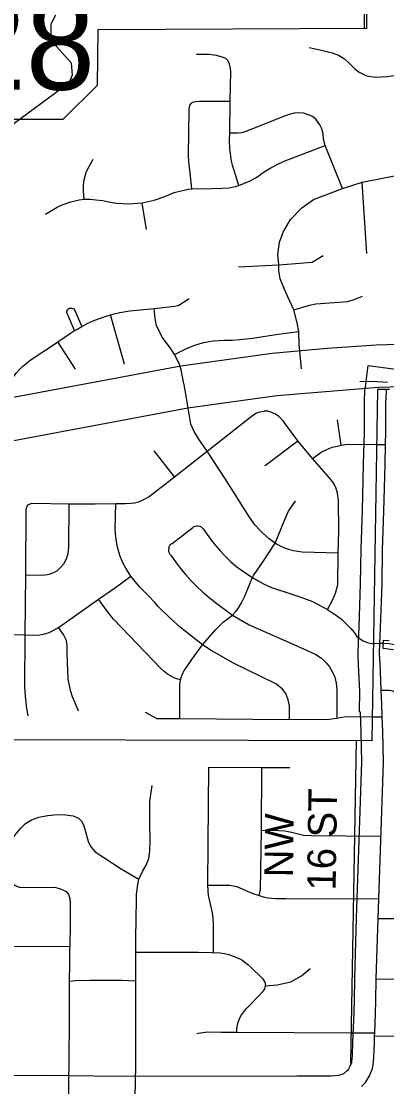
# Model space of a CAD drawing. Extents: x -1403959 to 81668, y -1400582 to 11018.
# Drawn here: x 7047.8 to 7097.2, y 8918.5 to 9062.5 of the extents above; entities that cross this region are included whole.
import ezdxf

# ---------------------------------------------------------------- set-up
doc = ezdxf.new("R2010")
doc.units = 0
for name, color, linetype in [('tdCiCityDivCarto', 7, 'Continuous'), ('tdCiCoBndryTxt', 7, 'Continuous'), ('tdCiRRCL', 7, 'Continuous'), ('tdCiSectLine', 7, 'Continuous'), ('tdCiSectTwpRng', 7, 'Continuous'), ('tdCiUABTitleFrame', 7, 'Continuous'), ('tdCoCityStreetMajor', 7, 'Continuous'), ('tdCoDivCarto', 7, 'Continuous'), ('tdCoSectLinePart', 7, 'Continuous'), ('tdCoSectNmbr', 7, 'Continuous'), ('tdCoSurfBitum', 7, 'Continuous')]:
    doc.layers.add(name, color=color, linetype=linetype)

msp = doc.modelspace()

# ---------------------------------------------------------------- linework, layer by layer
at = {"layer": 'tdCiCityDivCarto'}
for points in [[(7063.23, 8916.97), (7063.31, 8921.28), (7063.28, 8924.05), (7063.32, 8930.27), (7063.32, 8932.79), (7063.32, 8936.58), (7063.32, 8936.64), (7063.32, 8937.86), (7063.33, 8941.79), (7063.37, 8943.13), (7063.37, 8943.81), (7063.4, 8944.48), (7063.46, 8945.14), (7063.56, 8945.81), (7063.7, 8946.54), (7064.22, 8947.55), (7064.68, 8948.42), (7065.05, 8949.33), (7065.18, 8950.36), (7065.22, 8951.71), (7065.19, 8954.16), (7065.2, 8955.89), (7065.2, 8957.03), (7065.52, 8959.18)], [(7046.43, 8946.14), (7046.11, 8946.67), (7045.91, 8947.64), (7045.84, 8948.59), (7045.82, 8949.45), (7045.91, 8950.19), (7046.05, 8950.77), (7046.3, 8951.43), (7046.65, 8952.05), (7047.2, 8952.81), (7047.73, 8953.43), (7048.39, 8954.03), (7049.21, 8954.55), (7050.2, 8954.89), (7051.35, 8955.13), (7051.45, 8955.14)], [(7051.45, 8955.14), (7052.6, 8955.26), (7053.79, 8955.24), (7054.83, 8955.07), (7055.55, 8954.77), (7055.96, 8954.38), (7056.24, 8953.88), (7056.42, 8953.3), (7056.91, 8951.46), (7057.26, 8950.84), (7057.8, 8950.24), (7061.33, 8947.93), (7063.7, 8946.54)], [(7046.43, 8946.14), (7046.49, 8946.04), (7046.89, 8945.72), (7047.54, 8945.44), (7048.06, 8945.4), (7052.28, 8945.43), (7052.98, 8945.25), (7053.44, 8945.07), (7053.89, 8944.86), (7054.18, 8944.48), (7054.39, 8943.9), (7054.43, 8943.23), (7054.41, 8940.48), (7054.38, 8937.41)], [(7073.05, 8945.71), (7074.42, 8945.73), (7075.34, 8945.71), (7076.03, 8945.69), (7076.93, 8945.51), (7077.66, 8945.21), (7078.34, 8944.91), (7079.13, 8944.58), (7079.99, 8944.32), (7080.54, 8944.12), (7081.14, 8943.98), (7082.21, 8943.9), (7083.57, 8943.9), (7096.15, 8943.86)], [(7042.3, 8937.46), (7054.33, 8937.41), (7054.38, 8937.41)], [(7054.23, 8917.05), (7054.26, 8918.36), (7054.31, 8926.82), (7054.35, 8932.71), (7054.35, 8932.83), (7054.36, 8934.97), (7054.38, 8937.41)], [(7063.32, 8936.64), (7071.74, 8936.64)], [(7071.74, 8936.64), (7073.49, 8936.62), (7074.65, 8936.57), (7075.27, 8936.46), (7075.88, 8936.31), (7076.47, 8936.12), (7077.05, 8935.88), (7077.62, 8935.6), (7078.03, 8935.29), (7078.44, 8934.97), (7078.83, 8934.63), (7080.45, 8933.07), (7080.74, 8932.61), (7080.84, 8932.11)], [(7054.35, 8932.71), (7055.13, 8932.81), (7057.07, 8932.86), (7061.44, 8932.85), (7063.25, 8932.79), (7063.32, 8932.79)], [(7076.96, 8925.83), (7076.97, 8926.32), (7077.05, 8926.76), (7077.16, 8927.2), (7077.32, 8927.62), (7077.52, 8928.02), (7077.76, 8928.4), (7078.03, 8928.76), (7078.33, 8929.09), (7078.83, 8929.63), (7080.57, 8931.44), (7080.76, 8931.71), (7080.84, 8932.11)], [(7071.59, 8925.67), (7071.72, 8925.69)], [(7071.72, 8925.69), (7072.98, 8925.89), (7074.85, 8925.84), (7076.96, 8925.83), (7092.38, 8925.74)], [(7092.38, 8925.74), (7095.55, 8925.74)], [(7095.59, 8925.33), (7100.43, 8925.27), (7104.8, 8925.25), (7107.57, 8925.23), (7110.81, 8925.18), (7113.86, 8925.19), (7115.16, 8925.13), (7117.62, 8925.12)]]:
    msp.add_lwpolyline(points, dxfattribs=at)
at = {"layer": 'tdCiCoBndryTxt'}
for points in [[(7096.47, 8972.02), (7096.47, 8972.09), (7096.37, 8974.62), (7096.33, 8975.63), (7096.26, 8976.94), (7096.3, 8978.45), (7096.38, 8980.57), (7096.59, 8986.43), (7096.68, 8991.05), (7096.84, 8996.31), (7097.01, 9002.6), (7097.07, 9005.31), (7097.12, 9007), (7097.11, 9010.93), (7097.19, 9012.47), (7097.22, 9012.75)], [(7095.82, 8933.04), (7096.06, 8941.21), (7096.79, 8962.31), (7096.69, 8966.52), (7096.62, 8968.48), (7096.55, 8970.24), (7096.48, 8972.02)], [(7096.48, 8972.02), (7096.47, 8972.02), (7096.47, 8972.02)], [(7100.52, 8969.76), (7098.65, 8971.54), (7098.53, 8971.64), (7098.22, 8971.88), (7097.93, 8972), (7097.56, 8972.04), (7096.71, 8972.02), (7096.48, 8972.02)], [(7093.81, 8918.46), (7094.36, 8919.03), (7094.9, 8919.93), (7095.29, 8920.9), (7095.38, 8921.39), (7095.45, 8921.88), (7095.49, 8922.37), (7095.56, 8924.38), (7095.59, 8925.25), (7095.59, 8925.33), (7095.61, 8925.74), (7095.71, 8928.37), (7095.77, 8930.08), (7095.82, 8933.04)]]:
    msp.add_lwpolyline(points, dxfattribs=at)
at = {"layer": 'tdCiRRCL'}
for points in [[(7046.01, 9049.29), (7053.46, 9049.33), (7058.11, 9053.93), (7058.22, 9061.43), (7094.54, 9061.63), (7094.57, 9074.83)], [(7097.62, 9012.75), (7096.41, 9012.75), (7095.99, 9012.77), (7095.34, 8973.62), (7095.23, 8965.22), (7045.23, 8965.36)], [(7098.16, 8977.56), (7096.76, 8977.73), (7096.79, 8978.83), (7097.56, 8978.79)]]:
    msp.add_lwpolyline(points, dxfattribs=at)
at = {"layer": 'tdCiSectLine'}
for points in [[(7093.4, 8978.52), (7093.4, 8978.56), (7093.48, 8980.67), (7093.69, 8986.51), (7093.78, 8991.1), (7093.78, 8991.14), (7093.94, 8996.39), (7094.11, 9002.67), (7094.21, 9007.03), (7094.21, 9010.93), (7094.21, 9010.93), (7094.21, 9011.07), (7094.29, 9012.61), (7094.29, 9012.66), (7094.31, 9012.84), (7094.35, 9013.12), (7094.72, 9016), (7100.48, 9015.25)], [(7045.32, 8919.95), (7051.09, 8919.99), (7051.11, 8919.99), (7051.15, 8919.99), (7060.87, 8919.86), (7085.05, 8919.91), (7085.06, 8919.91), (7085.06, 8919.91), (7089.71, 8919.91), (7090.73, 8919.99), (7091.22, 8920.15), (7091.41, 8920.25), (7091.84, 8920.6), (7092.04, 8920.8), (7092.29, 8921.22), (7092.49, 8921.72), (7092.51, 8921.86), (7092.56, 8922.22), (7092.6, 8922.56), (7092.66, 8924.47), (7092.66, 8924.48), (7092.81, 8928.47), (7092.81, 8928.48), (7092.87, 8930.16), (7092.92, 8933.09), (7092.92, 8933.12), (7093.16, 8941.29), (7093.16, 8941.31), (7093.88, 8962.33), (7093.79, 8966.44), (7093.69, 8969.13), (7093.56, 8969.14), (7093.57, 8971.97), (7093.57, 8971.97), (7093.43, 8975.49), (7093.36, 8976.79), (7093.36, 8976.94), (7093.36, 8977.01), (7093.4, 8978.52)]]:
    msp.add_lwpolyline(points, dxfattribs=at)
at = {"layer": 'tdCiSectTwpRng'}
for points in [[(7076.05, 9051.74), (7076.13, 9055.74), (7076.12, 9056.18), (7075.98, 9056.76), (7075.72, 9057.23), (7075.46, 9057.5), (7074.96, 9057.71), (7074.23, 9057.9), (7073.18, 9058.04), (7071.49, 9058.07)], [(7086.72, 9058.99), (7088.41, 9058.64), (7089.85, 9058.28), (7090.72, 9057.97), (7091.53, 9057.45), (7092.2, 9056.84), (7092.93, 9056.13), (7093.49, 9055.66), (7094.51, 9055.18), (7095.7, 9054.97), (7097.29, 9055.09), (7098.48, 9055.24)], [(7070.87, 9039.88), (7070.58, 9042.48), (7070.46, 9043.51), (7070.41, 9044.5), (7070.52, 9050.48), (7070.53, 9050.76), (7070.6, 9051.14), (7070.72, 9051.39)], [(7070.72, 9051.39), (7070.84, 9051.49)], [(7070.84, 9051.49), (7070.93, 9051.57), (7071.15, 9051.67), (7071.44, 9051.7), (7071.9, 9051.74), (7076.05, 9051.74)], [(7077.25, 9040.36), (7076.38, 9043.07), (7076.28, 9043.45), (7076.19, 9043.88), (7076.03, 9045.4), (7075.98, 9046.38), (7076.01, 9047.48), (7076.05, 9051.74)], [(7076.01, 9047.48), (7077.06, 9047.48), (7077.65, 9047.51), (7078.1, 9047.62), (7078.91, 9047.94), (7083.47, 9049.75), (7084.09, 9049.99), (7084.76, 9050.15), (7085.24, 9050.2), (7085.93, 9050.15), (7086.58, 9049.96)], [(7091.24, 9039.93), (7088.92, 9045.75), (7088.7, 9046.59), (7088.63, 9047.33), (7088.44, 9048), (7088.2, 9048.56), (7087.62, 9049.32), (7087.19, 9049.65), (7086.58, 9049.96)], [(7056.4, 9038.5), (7057.12, 9038.5), (7057.91, 9038.42), (7058.84, 9038.29), (7059.85, 9038.09), (7060.73, 9037.95), (7062.33, 9037.87), (7063.57, 9037.93), (7064.15, 9037.98), (7065.77, 9038.36), (7067.2, 9038.84), (7068.47, 9039.38), (7069.61, 9039.67), (7070.33, 9039.85), (7070.87, 9039.88), (7073.64, 9039.95), (7075.03, 9039.97), (7075.94, 9040.02), (7076.77, 9040.19), (7077.25, 9040.36), (7078.78, 9040.97), (7079.66, 9041.48), (7080.65, 9042.19), (7081.55, 9042.74), (7082.41, 9043.17), (7083.37, 9043.61), (7088.92, 9045.75)], [(7056.32, 9038.5), (7056.23, 9039.6), (7056.2, 9040.44), (7056.3, 9041.09), (7056.59, 9042.1), (7056.77, 9042.49), (7057.52, 9043.92)], [(7085.72, 9015.54), (7085.4, 9018.88), (7085.34, 9020.6), (7085.12, 9021.75), (7084.68, 9023.52), (7083.58, 9025.86), (7082.81, 9027.71), (7082.65, 9028.81), (7082.64, 9029.59), (7082.52, 9031.02), (7082.75, 9032.67), (7083.23, 9034.04), (7084.23, 9035.75), (7085.75, 9037.34), (7087.33, 9038.44), (7091.24, 9039.93), (7093.91, 9040.79), (7098.96, 9041.8), (7099.53, 9041.88)], [(7094.56, 9031.15), (7093.91, 9040.79)], [(7051.08, 9036.47), (7052.64, 9037.39), (7053.35, 9037.74), (7054.49, 9038.15), (7055.64, 9038.42), (7056.32, 9038.5)], [(7056.32, 9038.5), (7056.4, 9038.5)], [(7064.16, 9037.96), (7064.15, 9037.98)], [(7064.73, 9034.39), (7064.16, 9037.96)], [(7077.2, 9029.32), (7082.64, 9029.59), (7087.16, 9029.97), (7088.62, 9030.86)], [(7049.02, 9016.7), (7052.56, 9019.08), (7052.74, 9019.2), (7054.46, 9020.36), (7055.02, 9020.72), (7055.21, 9020.84), (7056, 9021.29), (7056.71, 9021.66), (7057.51, 9022.03), (7058.25, 9022.32), (7059.13, 9022.63), (7059.88, 9022.85), (7060.37, 9022.98), (7061.12, 9023.15), (7062.47, 9023.37), (7065.8, 9023.71), (7068.58, 9024), (7069.12, 9024.15), (7070.51, 9025.06)], [(7084.68, 9023.52), (7086.79, 9024.17), (7087.65, 9024.34), (7091.97, 9024.67), (7092.94, 9024.96), (7093.95, 9025.39)], [(7055.02, 9020.72), (7053.99, 9023.15), (7053.99, 9023.29), (7054.03, 9023.44), (7054.11, 9023.57), (7054.21, 9023.67), (7054.34, 9023.74), (7054.49, 9023.77), (7054.64, 9023.76), (7054.78, 9023.72), (7054.9, 9023.64), (7055, 9023.53), (7056, 9021.29)], [(7069.8, 9013.53), (7069.45, 9015.39), (7069.14, 9016.26), (7068.51, 9017.47), (7068.06, 9018.2), (7066.91, 9019.76), (7066.45, 9020.63), (7066.11, 9021.4), (7065.9, 9022.35), (7065.8, 9023.71)], [(7061.75, 9016.18), (7059.88, 9022.85)], [(7068.51, 9017.47), (7069.99, 9018.21), (7071.16, 9018.71), (7072.45, 9019.1), (7073.77, 9019.33), (7075.25, 9019.41), (7076.31, 9019.41), (7077.37, 9019.5), (7079.08, 9019.71), (7082.54, 9020.23), (7085.33, 9020.6)], [(7055.12, 9015.48), (7052.74, 9019.2)], [(7045.7, 9008.16), (7045.6, 9008.53), (7045.5, 9008.95), (7045.49, 9009), (7045.41, 9009.49), (7045.36, 9009.97), (7045.33, 9010.46), (7045.4, 9011.07), (7045.52, 9011.67), (7045.68, 9012.26), (7045.88, 9012.84), (7046.13, 9013.4), (7046.42, 9013.94), (7046.75, 9014.46), (7047.12, 9014.95), (7047.52, 9015.42), (7047.96, 9015.85), (7048.42, 9016.24), (7049.02, 9016.7)], [(7061.75, 9016.16), (7061.75, 9016.18)], [(7069.89, 9013.09), (7069.82, 9013.46)], [(7070.75, 9008.05), (7069.96, 9012.65), (7069.89, 9013.09)], [(7093.57, 9013.81), (7095.1, 9013.86), (7096.69, 9013.79), (7097.35, 9013.74)], [(7048.75, 8997.14), (7049.01, 8997.3), (7049.27, 8997.36), (7054.3, 8997.29), (7057.8, 8997.3), (7060.6, 8997.31), (7061.9, 8997.32), (7062.61, 8997.36), (7063.17, 8997.43), (7063.78, 8997.61), (7064.45, 8997.9), (7065.09, 8998.28), (7068.53, 9000.94), (7072.95, 9004.41), (7078.88, 9009.08), (7079.52, 9009.53), (7080.09, 9009.73), (7080.64, 9009.82)], [(7083.41, 9008.25), (7083.27, 9008.46), (7082.62, 9009.09), (7082.18, 9009.43), (7081.68, 9009.65), (7081.17, 9009.82), (7080.64, 9009.82)], [(7091.07, 9005.22), (7090.55, 9008.64)], [(7090.68, 8990.63), (7085.81, 8990.76), (7085.2, 8990.83), (7084.6, 8990.95), (7084.01, 8991.11), (7083.44, 8991.31), (7082.88, 8991.55), (7082.34, 8991.85), (7082.15, 8991.98), (7081.83, 8992.19), (7081.33, 8992.55), (7080.86, 8992.94), (7080.42, 8993.36), (7080, 8993.81), (7079.53, 8994.3), (7079.41, 8994.46), (7078.66, 8995.48), (7075.33, 9000.76), (7072.95, 9004.41), (7071.82, 9006.05), (7071.17, 9007.07), (7070.75, 9008.05)], [(7089.26, 8983.09), (7089.86, 8984.17), (7090.31, 8985.22), (7090.61, 8986.32), (7090.68, 8990.63), (7090.74, 8993.58), (7090.72, 8997.72), (7090.58, 8998.72), (7090.33, 8999.51), (7089.98, 9000.18), (7089.4, 9000.89), (7087.19, 9003.4), (7085.19, 9005.81), (7083.41, 9008.25)], [(7080.83, 9002.53), (7085.19, 9005.81)], [(7068.53, 9000.94), (7065.78, 9004.46)], [(7087.2, 9003.41), (7088.36, 9004.25), (7089.02, 9004.58), (7089.83, 9004.93), (7090.53, 9005.08), (7091.07, 9005.22), (7091.99, 9005.35), (7095.86, 9005.32)], [(7080.75, 9002.46), (7080.83, 9002.53)], [(7048.72, 8968.62), (7048.52, 8969.92), (7048.36, 8971.31), (7048.28, 8972.52), (7048.33, 8979.55), (7048.41, 8987.68), (7048.48, 8996.61), (7048.62, 8996.99), (7048.75, 8997.14)], [(7048.41, 8987.68), (7050.34, 8987.65), (7051.03, 8987.66), (7051.59, 8987.75), (7052.2, 8988), (7052.7, 8988.27), (7053.12, 8988.68), (7053.55, 8989.19), (7053.91, 8989.85), (7054.17, 8990.56), (7054.23, 8991.48), (7054.3, 8997.29)], [(7076.41, 8975.79), (7073.36, 8977.52), (7072.31, 8978.22), (7070.6, 8979.56), (7069.33, 8980.57), (7067.93, 8981.82), (7066.34, 8983.42), (7065.83, 8983.98), (7065.03, 8984.85), (7063.85, 8986.03), (7062.61, 8987.51), (7061.94, 8988.58), (7061.56, 8989.31), (7061.15, 8990.28), (7060.77, 8991.6), (7060.6, 8992.8), (7060.52, 8993.82), (7060.6, 8997.31)], [(7069.25, 8968.23), (7069.23, 8970.69), (7069.23, 8972.4), (7069.24, 8972.72), (7069.28, 8973.15), (7069.35, 8973.46), (7069.44, 8973.81), (7069.56, 8974.14), (7069.7, 8974.47), (7069.84, 8974.73), (7070.09, 8975.11), (7070.88, 8976.23), (7072.31, 8978.22), (7074.1, 8980.31), (7075.11, 8981.26), (7076.39, 8982.23), (7076.77, 8982.68), (7077.13, 8983.15), (7077.45, 8983.65), (7077.74, 8984.16), (7078.01, 8984.69), (7078.24, 8985.23), (7078.62, 8986.22), (7078.88, 8986.91), (7079.07, 8987.32), (7079.19, 8987.58), (7080.41, 8989.33), (7082.15, 8991.97), (7083.45, 8995.16), (7083.96, 8996.29), (7084.85, 8997.6)], [(7084.85, 8997.6), (7084.88, 8997.65)], [(7067.74, 8991.28), (7067.81, 8991.48), (7067.91, 8991.66), (7068.05, 8991.82), (7068.22, 8991.94), (7070.99, 8994.1), (7071.16, 8994.21), (7071.34, 8994.28), (7071.54, 8994.32), (7071.74, 8994.31)], [(7071.74, 8994.31), (7071.94, 8994.26), (7072.12, 8994.18), (7072.28, 8994.06), (7072.42, 8993.91), (7072.96, 8993.12), (7073.53, 8992.34), (7074.14, 8991.59), (7074.77, 8990.87), (7075.43, 8990.17), (7076.12, 8989.5), (7076.84, 8988.86), (7077.57, 8988.32), (7078.31, 8987.81), (7079.07, 8987.32), (7079.86, 8986.87), (7080.66, 8986.44), (7081.64, 8985.99), (7084.27, 8985.09), (7085.62, 8984.68), (7087.17, 8984.06), (7088.47, 8983.41), (7089.2, 8982.98), (7090.43, 8982.17), (7091.11, 8981.68), (7091.8, 8981.02), (7092.39, 8980.41), (7092.86, 8979.82), (7093.2, 8979.36), (7093.66, 8978.99), (7094.06, 8978.74), (7094.7, 8978.49), (7095.29, 8978.38), (7095.42, 8978.39)], [(7067.74, 8991.28), (7067.71, 8991.07), (7067.73, 8990.86), (7067.79, 8990.66), (7067.89, 8990.48), (7068.03, 8990.32), (7068.67, 8989.42), (7069.34, 8988.54), (7070.05, 8987.7), (7070.79, 8986.88), (7071.56, 8986.09), (7072.36, 8985.33), (7073.2, 8984.61), (7074.06, 8983.92), (7076.39, 8982.23), (7078.63, 8980.92), (7078.63, 8980.92)], [(7060.53, 8985.99), (7062.61, 8987.51)], [(7045.28, 8979.51), (7045.28, 8979.51), (7045.36, 8979.53), (7046.11, 8979.6), (7048.33, 8979.55), (7049.32, 8979.53), (7050.31, 8979.56), (7050.99, 8979.71), (7051.6, 8979.9), (7052.1, 8980.16), (7052.85, 8980.57), (7058.23, 8984.39), (7060.53, 8985.99)], [(7069.35, 8973.46), (7068.96, 8973.58), (7068.59, 8973.72), (7068.08, 8973.96), (7067.58, 8974.26), (7067.14, 8974.59), (7066.73, 8974.97), (7060.28, 8981.7), (7059.42, 8982.75), (7058.23, 8984.39)], [(7089.2, 8982.98), (7089.26, 8983.09)], [(7055.56, 8969.23), (7055.04, 8970.48), (7054.74, 8971.18), (7054.51, 8971.91), (7054.31, 8972.73), (7054.13, 8973.57), (7054.03, 8977.08), (7054.02, 8978.06), (7053.92, 8978.79), (7053.53, 8979.59), (7052.85, 8980.57)], [(7078.63, 8980.92), (7085.89, 8977.71), (7087.66, 8976.9), (7088.39, 8976.41), (7089.05, 8975.8), (7089.48, 8975.24), (7089.86, 8974.59), (7090.19, 8973.86), (7090.4, 8973.05), (7090.46, 8972.19), (7090.47, 8968.37)], [(7096.78, 8978.43), (7097.57, 8978.41), (7098.54, 8978.22), (7099.82, 8977.68), (7100.77, 8977.06), (7102.03, 8976.11), (7102.88, 8975.71), (7104.04, 8975.3), (7104.59, 8975.16), (7105.52, 8975.02), (7108.29, 8974.99), (7109.92, 8974.99), (7112.47, 8974.95), (7113.49, 8974.8), (7114.32, 8974.47), (7115.36, 8974.35)], [(7084.08, 8968.13), (7084.08, 8969.98), (7083.92, 8970.79), (7083.57, 8971.65), (7083.09, 8972.27), (7082.21, 8972.96), (7076.41, 8975.79)], [(7064.55, 8969.1), (7066.12, 8968.25), (7069.25, 8968.23)], [(7069.26, 8968.23), (7084.08, 8968.13), (7087.57, 8968.17), (7089.07, 8968.12), (7089.82, 8968.21), (7090.48, 8968.31), (7091.49, 8968.46), (7092.71, 8968.5), (7095.27, 8968.49)], [(7069.25, 8968.23), (7069.26, 8968.23)]]:
    msp.add_lwpolyline(points, dxfattribs=at)
at = {"layer": 'tdCiUABTitleFrame'}
for points in [[(7095.86, 9005.32), (7097.07, 9005.31)], [(7097.07, 9005.31), (7097.07, 9005.31)], [(7095.42, 8978.39), (7096.3, 8978.45)], [(7096.3, 8978.45), (7096.78, 8978.43)], [(7095.3, 8968.49), (7096.62, 8968.48)], [(7073.82, 8936.61), (7073.79, 8940.24), (7073.77, 8941.27), (7073.65, 8941.95), (7073.45, 8942.98), (7073.13, 8944.31), (7073.05, 8945.71), (7073.09, 8951.29), (7073.15, 8961.69)], [(7073.15, 8961.69), (7080.36, 8961.63), (7084.13, 8961.64)], [(7079.99, 8944.32), (7080.17, 8945.11), (7080.28, 8953.17), (7080.36, 8961.63)], [(7080.28, 8953.17), (7082.59, 8953.12), (7083.45, 8953.05), (7084.35, 8952.88), (7085.24, 8952.64), (7085.98, 8952.49), (7087.03, 8952.41), (7096.44, 8952.35)], [(7096.06, 8941.21), (7103.84, 8941.21), (7110.01, 8941.2), (7110.58, 8941.19), (7110.96, 8941.13), (7111.33, 8941.02), (7111.68, 8940.87), (7112.01, 8940.68), (7112.32, 8940.46), (7112.6, 8940.2), (7112.85, 8939.91), (7113.06, 8939.59), (7113.23, 8939.25), (7113.36, 8938.89), (7113.44, 8938.51), (7113.49, 8938.13), (7113.49, 8937.75), (7113.44, 8937.37), (7113.35, 8937), (7113.21, 8936.65), (7112.98, 8936.06), (7112.8, 8935.87)], [(7095.82, 8933.04), (7108.47, 8933.01), (7108.9, 8933.06), (7109.32, 8933.16), (7109.73, 8933.29), (7110.13, 8933.47), (7110.51, 8933.68), (7110.86, 8933.92), (7111.2, 8934.2), (7111.5, 8934.5), (7112.8, 8935.87)], [(7080.84, 8932.11), (7082.42, 8932.25), (7084.27, 8932.62), (7085.72, 8933.43), (7086.87, 8934.44)]]:
    msp.add_lwpolyline(points, dxfattribs=at)
at = {"layer": 'tdCoCityStreetMajor'}
for points in [[(7094.22, 9061.63), (7094.3, 9076.91)], [(7092.37, 8921.62), (7093.12, 8965.23)]]:
    msp.add_lwpolyline(points, dxfattribs=at)
at = {"layer": 'tdCoDivCarto'}
for points in [[(7015.1, 9012.82), (7020.64, 9011.34), (7025.91, 9010.37), (7029.67, 9010.05), (7033.55, 9010.01), (7038.13, 9010.3), (7037.98, 9010.28), (7040.68, 9010.62), (7045.05, 9011.38), (7069.37, 9015.95), (7081.73, 9017.67), (7089.16, 9018.36), (7095.81, 9018.79), (7107.19, 9019.15), (7129.74, 9019.94), (7140.96, 9019.81), (7170.41, 9018.57), (7182.89, 9018.25), (7197.13, 9017.49), (7210.63, 9017.05), (7278.29, 9016.48), (7284.88, 9016.44), (7285.02, 9047.75), (7285.19, 9071.47)], [(7185.03, 8799.64), (7186.28, 8832.28), (7186.82, 8848.28), (7187.43, 8863.54), (7189.33, 8916.62), (7189.53, 8922.33), (7189.26, 8927.39), (7188.3, 8933.64), (7182.36, 8965.41), (7181.17, 8972.43), (7180.23, 8980.62), (7179.84, 8986.43), (7179.72, 8996.57), (7179.9, 9012.49), (7162.69, 9013.07), (7140.77, 9014.01), (7129.82, 9014.14), (7107.34, 9013.35), (7096.11, 9013), (7082.35, 9011.9), (7070.34, 9010.23), (7046.09, 9005.67)]]:
    msp.add_lwpolyline(points, dxfattribs=at)
at = {"layer": 'tdCoSurfBitum'}
msp.add_lwpolyline([(7052.42, 9063.37), (7051.81, 9062.15), (7051.8, 9060.01), (7054.54, 9056.95), (7054.69, 9055.27), (7054.23, 9054.2), (7045.82, 9047.96)], dxfattribs=at)

# ---------------------------------------------------------------- texts
at = {"layer": 'tdCoSectLinePart'}
msp.add_text('28', height=12.575, rotation=359.9942, dxfattribs=at).set_placement((7039.07, 9053.29))
at = {"layer": 'tdCoSectNmbr'}
for s, p in [('16 ST', (7090.32, 8944.96)), ('NW', (7084.54, 8946.76))]:
    msp.add_text(s, height=3.869, rotation=89.2047, dxfattribs=at).set_placement(p)

doc.saveas('drawing.dxf')
